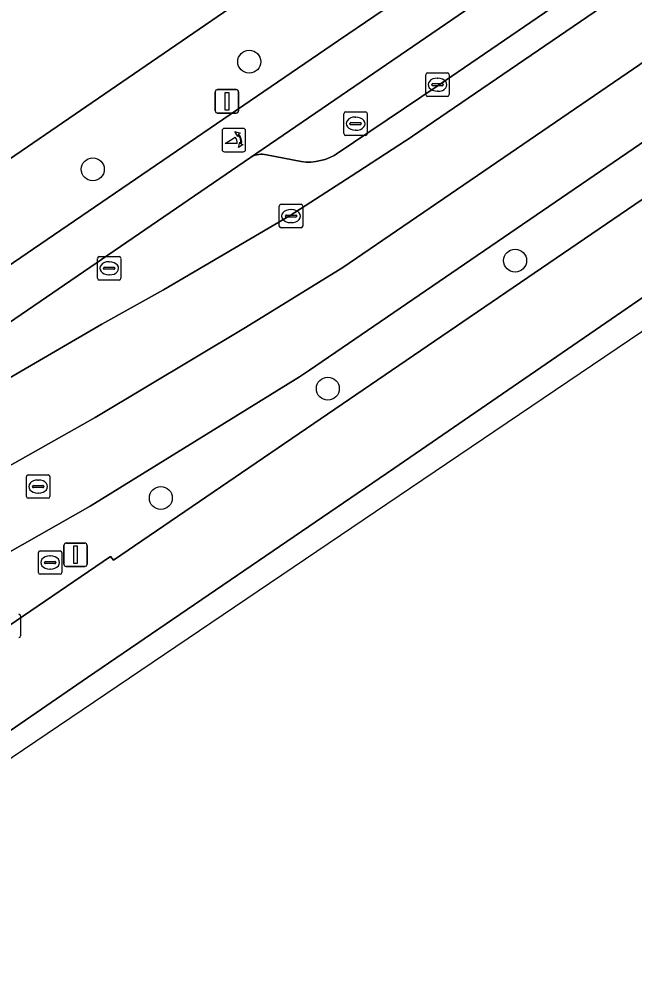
# Model space of a CAD drawing. Extents: x 157445 to 158888, y 383061 to 384688.
# Drawn here: x 158118.67 to 158144.88, y 383303.78 to 383344.05 of the extents above; entities that cross this region are included whole.
import ezdxf

# ---------------------------------------------------------------- set-up
doc = ezdxf.new("R2010")
doc.units = 0
for name, color, linetype in [('IMGEO_Berm_groen', 7, 'Continuous'), ('IMGEO_Boom', 7, 'Continuous'), ('IMGEO_Erf', 7, 'Continuous'), ('IMGEO_Fietspad_gesloten', 7, 'Continuous'), ('IMGEO_Groenvoorziening', 7, 'Continuous'), ('IMGEO_Haag', 7, 'Continuous'), ('IMGEO_Kolk', 7, 'Continuous'), ('IMGEO_Lichtmast', 7, 'Continuous'), ('IMGEO_OVBaan_gesloten', 7, 'Continuous'), ('IMGEO_Poller', 7, 'Continuous'), ('IMGEO_Rijbaan_lokaal_open', 7, 'Continuous'), ('IMGEO_Rijbaan_regionaal_gesloten', 7, 'Continuous'), ('IMGEO_Rioolput', 7, 'Continuous'), ('IMGEO_Voetpad_open', 7, 'Continuous')]:
    doc.layers.add(name, color=color, linetype=linetype)

msp = doc.modelspace()

# ---------------------------------------------------------------- linework, layer by layer
at = {"layer": 'IMGEO_Berm_groen'}
msp.add_lwpolyline([(158221.925, 383388.892), (158288.761, 383434.651), (158292.434, 383437.186), (158297.742, 383440.818), (158298.869, 383441.589), (158297.72, 383443.271), (158292.199, 383439.39), (158253.351, 383412.794), (158220.288, 383390.177), (158147.587, 383340.38), (158131.044, 383329.063), (158130.63, 383328.78), (158121.696, 383323.264), (158114.538, 383319.21), (158116.355, 383316.875), (158118.236, 383318.161), (158122.571, 383321.116), (158122.69, 383320.962), (158147.648, 383338.001)], close=True, dxfattribs=at)
at = {"layer": 'IMGEO_Boom'}
for centre in [(158128.482, 383342.221), (158121.814, 383337.635), (158139.814, 383333.742), (158131.832, 383328.283), (158124.714, 383323.614)]:
    msp.add_circle(centre, 0.489, dxfattribs=at)
at = {"layer": 'IMGEO_Erf'}
msp.add_lwpolyline([(158091.649, 383319.824), (158139.528, 383352.671)], dxfattribs=at)
at = {"layer": 'IMGEO_Fietspad_gesloten'}
for points in [[(158152.816, 383357.16), (158140.312, 383348.615), (158135.385, 383345.248), (158132.283, 383343.128), (158108.338, 383326.764), (158105.822, 383325.112), (158103.248, 383323.538), (158103.132, 383323.471), (158096.141, 383319.86), (158094.176, 383318.949), (158091.832, 383317.862), (158091.819, 383317.856), (158091.658, 383317.784), (158091.49, 383317.728), (158086.187, 383315.66), (158084.039, 383314.161)], [(158092.613, 383316.052), (158092.751, 383316.115), (158095.307, 383317.285), (158095.765, 383317.495), (158096.701, 383317.892), (158103.584, 383321.392), (158110.127, 383325.493), (158111.902, 383326.752), (158128.531, 383338.139), (158142.649, 383347.807), (158153.847, 383355.441)]]:
    msp.add_lwpolyline(points, dxfattribs=at)
at = {"layer": 'IMGEO_Groenvoorziening'}
for points in [[(158097.631, 383314.81), (158104.807, 383319.769), (158115.926, 383327.372), (158122.206, 383331.037), (158124.828, 383332.496), (158130.229, 383335.664), (158132.829, 383337.348), (158135.426, 383339.03), (158135.445, 383339.043), (158145.556, 383345.975), (158161.638, 383357.025), (158178.512, 383368.554), (158196.488, 383380.88), (158218.524, 383395.939), (158231.113, 383404.563), (158248.84, 383416.701)], [(158144.169, 383346.438), (158136.533, 383341.212), (158132.189, 383338.278), (158132.096, 383338.224), (158131.91, 383338.134), (158131.718, 383338.06), (158131.519, 383338.004), (158131.316, 383337.966), (158131.111, 383337.946), (158130.905, 383337.944), (158130.699, 383337.961), (158129.216, 383338.254), (158129.135, 383338.269), (158129.054, 383338.276), (158128.972, 383338.276), (158128.891, 383338.268), (158128.81, 383338.254), (158128.731, 383338.232), (158128.655, 383338.203), (158128.581, 383338.168), (158128.531, 383338.139), (158111.902, 383326.752)]]:
    msp.add_lwpolyline(points, dxfattribs=at)
at = {"layer": 'IMGEO_Haag'}
for points in [[(158097.631, 383314.81), (158104.807, 383319.769), (158115.926, 383327.372), (158122.206, 383331.037), (158124.828, 383332.496), (158130.229, 383335.664), (158132.829, 383337.348), (158135.426, 383339.03), (158135.445, 383339.043), (158145.556, 383345.975), (158161.638, 383357.025), (158178.512, 383368.554), (158196.488, 383380.88), (158218.524, 383395.939), (158231.113, 383404.563), (158248.84, 383416.701), (158278.53, 383437.014)], [(158144.169, 383346.438), (158136.533, 383341.212), (158132.189, 383338.278), (158132.096, 383338.224), (158131.91, 383338.134), (158131.718, 383338.06), (158131.519, 383338.004), (158131.316, 383337.966), (158131.111, 383337.946), (158130.905, 383337.944), (158130.699, 383337.961), (158129.216, 383338.254), (158129.135, 383338.269), (158129.054, 383338.276), (158128.972, 383338.276), (158128.891, 383338.268), (158128.81, 383338.254), (158128.731, 383338.232), (158128.655, 383338.203), (158128.581, 383338.168), (158128.531, 383338.139), (158111.902, 383326.752)]]:
    msp.add_lwpolyline(points, dxfattribs=at)
at = {"layer": 'IMGEO_Kolk'}
for p, q in [((158136.006, 383340.818), (158136.006, 383341.67)), ((158136.081, 383341.744), (158136.933, 383341.744)), ((158136.494, 383341.524), (158136.519, 383341.524)), ((158137.007, 383341.67), (158137.007, 383340.818)), ((158136.265, 383341.238), (158136.265, 383341.25)), ((158136.703, 383341.201), (158136.305, 383341.201)), ((158136.308, 383341.287), (158136.706, 383341.287)), ((158136.749, 383341.25), (158136.749, 383341.238)), ((158136.933, 383340.744), (158136.081, 383340.744)), ((158136.517, 383340.964), (158136.492, 383340.964)), ((158129.762, 383335.215), (158129.762, 383336.067)), ((158129.837, 383336.141), (158130.689, 383336.141)), ((158130.25, 383335.921), (158130.275, 383335.921)), ((158130.763, 383336.067), (158130.763, 383335.215)), ((158130.021, 383335.635), (158130.021, 383335.647)), ((158130.459, 383335.598), (158130.061, 383335.598)), ((158130.064, 383335.684), (158130.462, 383335.684)), ((158130.505, 383335.647), (158130.505, 383335.635)), ((158130.689, 383335.141), (158129.837, 383335.141)), ((158130.273, 383335.361), (158130.248, 383335.361)), ((158118.739, 383318.588), (158118.739, 383317.736))]:
    msp.add_line(p, q, dxfattribs=at)
for points in [[(158136.006, 383340.818), (158136.006, 383341.67)], [(158136.081, 383341.744), (158136.933, 383341.744)], [(158137.007, 383341.67), (158137.007, 383340.818)], [(158136.933, 383340.744), (158136.081, 383340.744)], [(158129.762, 383335.215), (158129.762, 383336.067)], [(158129.837, 383336.141), (158130.689, 383336.141)], [(158130.763, 383336.067), (158130.763, 383335.215)], [(158130.689, 383335.141), (158129.837, 383335.141)], [(158118.739, 383318.588), (158118.739, 383317.736)]]:
    msp.add_lwpolyline(points, dxfattribs=at)
for centre, radius, start, end in [((158136.083, 383341.668), 0.0765, 91.552, 178.448), ((158136.083, 383341.668), 0.0765, 91.552, 178.448), ((158136.931, 383341.668), 0.0765, 1.552, 88.448), ((158136.931, 383341.668), 0.0765, 1.552, 88.448), ((158136.305, 383341.247), 0.0403, 85.8775, 175.7526), ((158136.302, 383341.237), 0.0366, 178.938, 274.7102), ((158136.706, 383341.244), 0.043, 264.8664, 352.4533), ((158136.71, 383341.249), 0.0386, 1.7309, 96.639), ((158136.083, 383340.82), 0.0765, 181.552, 268.448), ((158136.083, 383340.82), 0.0765, 181.552, 268.448), ((158136.931, 383340.82), 0.0765, 271.552, 358.448), ((158136.931, 383340.82), 0.0765, 271.552, 358.448), ((158129.839, 383336.065), 0.0765, 91.552, 178.448), ((158129.839, 383336.065), 0.0765, 91.552, 178.448), ((158130.687, 383336.065), 0.0765, 1.552, 88.448), ((158130.687, 383336.065), 0.0765, 1.552, 88.448), ((158130.061, 383335.644), 0.0403, 85.8775, 175.7526), ((158130.058, 383335.634), 0.0366, 178.938, 274.7102), ((158130.462, 383335.641), 0.043, 264.8664, 352.4533), ((158130.466, 383335.646), 0.0386, 1.7309, 96.639), ((158129.839, 383335.217), 0.0765, 181.552, 268.448), ((158129.839, 383335.217), 0.0765, 181.552, 268.448), ((158130.687, 383335.217), 0.0765, 271.552, 358.448), ((158130.687, 383335.217), 0.0765, 271.552, 358.448), ((158118.663, 383318.586), 0.0765, 1.552, 88.448), ((158118.663, 383318.586), 0.0765, 1.552, 88.448), ((158118.663, 383317.738), 0.0765, 271.552, 358.448), ((158118.663, 383317.738), 0.0765, 271.552, 358.448)]:
    msp.add_arc(centre, radius, start, end, dxfattribs=at)
for centre, major_axis, ratio, start_param, end_param in [((158136.493, 383341.244), (-0.387, 0.002), 0.722429, 4.712389, 7.853982), ((158136.518, 383341.244), (-0.39, 0.002), 0.717154, 1.570796, 4.712389), ((158130.249, 383335.641), (-0.387, 0.002), 0.722429, 4.712389, 7.853982), ((158130.274, 383335.641), (-0.39, 0.002), 0.717154, 1.570796, 4.712389)]:
    msp.add_ellipse(centre, major_axis=major_axis, ratio=ratio, start_param=start_param, end_param=end_param, dxfattribs=at)
at = {"layer": 'IMGEO_Lichtmast'}
for p, q in [((158127.036, 383340.135), (158127.036, 383340.935)), ((158127.036, 383340.935), (158127.036, 383340.135)), ((158127.136, 383341.035), (158127.926, 383341.035)), ((158127.926, 383341.035), (158127.136, 383341.035)), ((158128.026, 383340.935), (158128.026, 383340.135)), ((158128.026, 383340.135), (158128.026, 383340.935)), ((158127.926, 383340.035), (158127.136, 383340.035)), ((158127.136, 383340.035), (158127.926, 383340.035)), ((158120.58, 383320.795), (158120.58, 383321.595)), ((158120.58, 383321.595), (158120.58, 383320.795)), ((158120.68, 383321.695), (158121.47, 383321.695)), ((158121.47, 383321.695), (158120.68, 383321.695)), ((158121.57, 383321.595), (158121.57, 383320.795)), ((158121.57, 383320.795), (158121.57, 383321.595)), ((158121.47, 383320.695), (158120.68, 383320.695)), ((158120.68, 383320.695), (158121.47, 383320.695))]:
    msp.add_line(p, q, dxfattribs=at)
for points in [[(158127.456, 383340.91), (158127.606, 383340.91), (158127.606, 383340.16), (158127.456, 383340.16), (158127.456, 383340.91)], [(158121, 383321.57), (158121.15, 383321.57), (158121.15, 383320.82), (158121, 383320.82), (158121, 383321.57)]]:
    msp.add_lwpolyline(points, dxfattribs=at)
for centre, start, end in [((158127.136, 383340.935), 90, 180), ((158127.136, 383340.935), 90, 180), ((158127.926, 383340.935), 0, 90), ((158127.926, 383340.935), 360, 90), ((158127.136, 383340.135), 180, 270), ((158127.136, 383340.135), 180, 270), ((158127.926, 383340.135), 270, 0), ((158127.926, 383340.135), 270, 0), ((158120.68, 383321.595), 90, 180), ((158120.68, 383321.595), 90, 180), ((158121.47, 383321.595), 0, 90), ((158121.47, 383321.595), 360, 90), ((158120.68, 383320.795), 180, 270), ((158120.68, 383320.795), 180, 270), ((158121.47, 383320.795), 270, 0), ((158121.47, 383320.795), 270, 0)]:
    msp.add_arc(centre, 0.1, start, end, dxfattribs=at)
at = {"layer": 'IMGEO_OVBaan_gesloten'}
msp.add_lwpolyline([(158105.383, 383303.781), (158135.353, 383324.049), (158142.057, 383328.583), (158290.829, 383429.195), (158320.176, 383449.816), (158338.196, 383462.478), (158337.159, 383463.965), (158306.253, 383442.35), (158269.724, 383417.452), (158230.256, 383390.412), (158196.708, 383367.445), (158164.294, 383345.275), (158134.65, 383324.869), (158121.592, 383315.968), (158104.891, 383304.477)], close=True, dxfattribs=at)
msp.add_lwpolyline([(158288.761, 383434.651), (158221.925, 383388.892), (158147.648, 383338.001), (158122.69, 383320.962), (158122.571, 383321.116), (158118.236, 383318.161), (158116.355, 383316.875), (158107.899, 383311.095), (158102.711, 383307.543), (158104.822, 383304.574), (158104.891, 383304.477), (158121.592, 383315.968), (158134.65, 383324.869), (158164.294, 383345.275), (158196.708, 383367.445), (158230.256, 383390.412), (158269.724, 383417.452)], dxfattribs=at)
at = {"layer": 'IMGEO_Poller'}
for p, q in [((158127.327, 383339.285), (158127.327, 383338.478)), ((158127.327, 383339.285), (158127.327, 383338.478)), ((158128.229, 383339.38), (158127.421, 383339.38)), ((158128.229, 383339.38), (158127.421, 383339.38)), ((158128.323, 383338.478), (158128.323, 383339.285)), ((158128.323, 383338.478), (158128.323, 383339.285)), ((158127.421, 383338.383), (158128.229, 383338.383)), ((158127.421, 383338.383), (158128.229, 383338.383))]:
    msp.add_line(p, q, dxfattribs=at)
for points in [[(158128.006, 383339.109), (158127.994, 383339.036), (158127.869, 383339.241)], [(158127.869, 383339.241), (158128.1, 383339.175), (158128.029, 383339.143)], [(158127.962, 383338.736), (158127.449, 383338.736), (158127.879, 383339.011)], [(158128.022, 383338.564), (158128.088, 383338.795), (158128.118, 383338.727)], [(158128.154, 383338.7), (158128.226, 383338.689), (158128.022, 383338.564)]]:
    msp.add_lwpolyline(points, dxfattribs=at)
for centre, radius, start, end in [((158127.421, 383339.285), 0.0946, 90, 180), ((158127.421, 383339.285), 0.0946, 90, 180), ((158127.648, 383338.796), 0.476, 351.7527, 41.1691), ((158127.648, 383338.796), 0.516, 349.3569, 42.2912), ((158128.229, 383339.285), 0.0946, 0, 90), ((158128.229, 383339.285), 0.0946, 0, 90), ((158127.634, 383338.786), 0.332, 351.3247, 42.4854), ((158127.421, 383338.478), 0.0946, 180, 270), ((158127.421, 383338.478), 0.0946, 180, 270), ((158128.229, 383338.478), 0.0946, 270, 0), ((158128.229, 383338.478), 0.0946, 270, 0)]:
    msp.add_arc(centre, radius, start, end, dxfattribs=at)
at = {"layer": 'IMGEO_Rijbaan_lokaal_open'}
msp.add_lwpolyline([(158153.847, 383355.441), (158142.649, 383347.807), (158128.531, 383338.139), (158128.581, 383338.168), (158128.655, 383338.203), (158128.731, 383338.232), (158128.81, 383338.254), (158128.891, 383338.268), (158128.972, 383338.276), (158129.054, 383338.276), (158129.135, 383338.269), (158129.216, 383338.254), (158130.699, 383337.961), (158130.905, 383337.944), (158131.111, 383337.946), (158131.316, 383337.966), (158131.519, 383338.004), (158131.718, 383338.06), (158131.91, 383338.134), (158132.096, 383338.224), (158132.189, 383338.278), (158136.533, 383341.212), (158144.169, 383346.438), (158154.269, 383353.34)], dxfattribs=at)
at = {"layer": 'IMGEO_Rijbaan_regionaal_gesloten'}
for points in [[(158158.157, 383351.03), (158138.48, 383337.556), (158132.472, 383333.443), (158128.325, 383330.885), (158121.919, 383327.055), (158118.161, 383324.932), (158115.201, 383323.062), (158099.294, 383312.392), (158100.954, 383309.979), (158113.837, 383318.813), (158114.538, 383319.21), (158121.696, 383323.264), (158130.63, 383328.78), (158131.044, 383329.063), (158147.587, 383340.38), (158220.288, 383390.177)], [(158145.556, 383345.975), (158135.445, 383339.043), (158135.426, 383339.03), (158132.829, 383337.348), (158130.229, 383335.664), (158124.828, 383332.496), (158122.206, 383331.037), (158115.926, 383327.372), (158104.807, 383319.769), (158097.631, 383314.81), (158099.294, 383312.392), (158115.201, 383323.062), (158118.161, 383324.932), (158121.919, 383327.055), (158128.325, 383330.885), (158132.472, 383333.443), (158138.48, 383337.556), (158158.157, 383351.03)]]:
    msp.add_lwpolyline(points, dxfattribs=at)
at = {"layer": 'IMGEO_Rioolput'}
for p, q in [((158132.514, 383339.155), (158132.514, 383340.007)), ((158132.589, 383340.081), (158133.441, 383340.081)), ((158133.002, 383339.861), (158133.027, 383339.861)), ((158133.515, 383340.007), (158133.515, 383339.155)), ((158132.773, 383339.575), (158132.773, 383339.587)), ((158133.211, 383339.538), (158132.813, 383339.538)), ((158132.816, 383339.624), (158133.214, 383339.624)), ((158133.257, 383339.587), (158133.257, 383339.575)), ((158133.441, 383339.081), (158132.589, 383339.081)), ((158133.025, 383339.301), (158133, 383339.301)), ((158122.014, 383332.986), (158122.014, 383333.838)), ((158122.089, 383333.912), (158122.941, 383333.912)), ((158123.015, 383333.838), (158123.015, 383332.986)), ((158122.273, 383333.406), (158122.273, 383333.418)), ((158122.316, 383333.455), (158122.714, 383333.455)), ((158122.502, 383333.692), (158122.527, 383333.692)), ((158122.757, 383333.418), (158122.757, 383333.406)), ((158122.711, 383333.369), (158122.313, 383333.369)), ((158122.525, 383333.132), (158122.5, 383333.132)), ((158122.941, 383332.912), (158122.089, 383332.912)), ((158119.062, 383324.604), (158119.914, 383324.604)), ((158118.987, 383323.678), (158118.987, 383324.53)), ((158119.289, 383324.147), (158119.687, 383324.147)), ((158119.475, 383324.384), (158119.5, 383324.384)), ((158119.988, 383324.53), (158119.988, 383323.678)), ((158119.246, 383324.098), (158119.246, 383324.11)), ((158119.684, 383324.061), (158119.286, 383324.061)), ((158119.498, 383323.824), (158119.473, 383323.824)), ((158119.73, 383324.11), (158119.73, 383324.098)), ((158119.914, 383323.604), (158119.062, 383323.604)), ((158119.572, 383321.364), (158120.424, 383321.364)), ((158119.497, 383320.438), (158119.497, 383321.29)), ((158119.985, 383321.144), (158120.01, 383321.144)), ((158120.498, 383321.29), (158120.498, 383320.438)), ((158119.756, 383320.858), (158119.756, 383320.87)), ((158120.194, 383320.821), (158119.796, 383320.821)), ((158119.799, 383320.907), (158120.197, 383320.907)), ((158120.008, 383320.584), (158119.983, 383320.584)), ((158120.24, 383320.87), (158120.24, 383320.858)), ((158120.424, 383320.364), (158119.572, 383320.364))]:
    msp.add_line(p, q, dxfattribs=at)
for points in [[(158132.514, 383339.155), (158132.514, 383340.007)], [(158132.589, 383340.081), (158133.441, 383340.081)], [(158133.515, 383340.007), (158133.515, 383339.155)], [(158133.441, 383339.081), (158132.589, 383339.081)], [(158122.014, 383332.986), (158122.014, 383333.838)], [(158122.089, 383333.912), (158122.941, 383333.912)], [(158123.015, 383333.838), (158123.015, 383332.986)], [(158122.941, 383332.912), (158122.089, 383332.912)], [(158119.062, 383324.604), (158119.914, 383324.604)], [(158118.987, 383323.678), (158118.987, 383324.53)], [(158119.988, 383324.53), (158119.988, 383323.678)], [(158119.914, 383323.604), (158119.062, 383323.604)], [(158119.572, 383321.364), (158120.424, 383321.364)], [(158119.497, 383320.438), (158119.497, 383321.29)], [(158120.498, 383321.29), (158120.498, 383320.438)], [(158120.424, 383320.364), (158119.572, 383320.364)]]:
    msp.add_lwpolyline(points, dxfattribs=at)
for centre, radius, start, end in [((158132.591, 383340.005), 0.0765, 91.552, 178.448), ((158132.591, 383340.005), 0.0765, 91.552, 178.448), ((158133.439, 383340.005), 0.0765, 1.552, 88.448), ((158133.439, 383340.005), 0.0765, 1.552, 88.448), ((158132.813, 383339.584), 0.0403, 85.8775, 175.7526), ((158132.81, 383339.574), 0.0366, 178.938, 274.7102), ((158133.214, 383339.581), 0.043, 264.8664, 352.4533), ((158133.218, 383339.586), 0.0386, 1.7309, 96.639), ((158132.591, 383339.157), 0.0765, 181.552, 268.448), ((158132.591, 383339.157), 0.0765, 181.552, 268.448), ((158133.439, 383339.157), 0.0765, 271.552, 358.448), ((158133.439, 383339.157), 0.0765, 271.552, 358.448), ((158122.091, 383333.836), 0.0765, 91.552, 178.448), ((158122.091, 383333.836), 0.0765, 91.552, 178.448), ((158122.939, 383333.836), 0.0765, 1.552, 88.448), ((158122.939, 383333.836), 0.0765, 1.552, 88.448), ((158122.313, 383333.415), 0.0403, 85.8775, 175.7526), ((158122.31, 383333.405), 0.0366, 178.938, 274.7102), ((158122.714, 383333.412), 0.043, 264.8664, 352.4533), ((158122.718, 383333.417), 0.0386, 1.7309, 96.639), ((158122.091, 383332.988), 0.0765, 181.552, 268.448), ((158122.091, 383332.988), 0.0765, 181.552, 268.448), ((158122.939, 383332.988), 0.0765, 271.552, 358.448), ((158122.939, 383332.988), 0.0765, 271.552, 358.448), ((158119.064, 383324.528), 0.0765, 91.552, 178.448), ((158119.064, 383324.528), 0.0765, 91.552, 178.448), ((158119.912, 383324.528), 0.0765, 1.552, 88.448), ((158119.912, 383324.528), 0.0765, 1.552, 88.448), ((158119.286, 383324.107), 0.0403, 85.8775, 175.7526), ((158119.691, 383324.109), 0.0386, 1.7309, 96.639), ((158119.283, 383324.097), 0.0366, 178.938, 274.7102), ((158119.687, 383324.104), 0.043, 264.8664, 352.4533), ((158119.064, 383323.68), 0.0765, 181.552, 268.448), ((158119.064, 383323.68), 0.0765, 181.552, 268.448), ((158119.912, 383323.68), 0.0765, 271.552, 358.448), ((158119.912, 383323.68), 0.0765, 271.552, 358.448), ((158119.574, 383321.288), 0.0765, 91.552, 178.448), ((158119.574, 383321.288), 0.0765, 91.552, 178.448), ((158120.422, 383321.288), 0.0765, 1.552, 88.448), ((158120.422, 383321.288), 0.0765, 1.552, 88.448), ((158119.796, 383320.867), 0.0403, 85.8775, 175.7526), ((158119.793, 383320.857), 0.0366, 178.938, 274.7102), ((158120.197, 383320.864), 0.043, 264.8664, 352.4533), ((158120.201, 383320.869), 0.0386, 1.7309, 96.639), ((158119.574, 383320.44), 0.0765, 181.552, 268.448), ((158119.574, 383320.44), 0.0765, 181.552, 268.448), ((158120.422, 383320.44), 0.0765, 271.552, 358.448), ((158120.422, 383320.44), 0.0765, 271.552, 358.448)]:
    msp.add_arc(centre, radius, start, end, dxfattribs=at)
for centre, major_axis, ratio, start_param, end_param in [((158133.001, 383339.581), (-0.387, 0.002), 0.722429, 4.712389, 7.853982), ((158133.026, 383339.581), (-0.39, 0.002), 0.717154, 1.570796, 4.712389), ((158122.501, 383333.412), (-0.387, 0.002), 0.722429, 4.712389, 7.853982), ((158122.526, 383333.412), (-0.39, 0.002), 0.717154, 1.570796, 4.712389), ((158119.474, 383324.104), (-0.387, 0.002), 0.722429, 4.712389, 7.853982), ((158119.499, 383324.104), (-0.39, 0.002), 0.717154, 1.570796, 4.712389), ((158119.984, 383320.864), (-0.387, 0.002), 0.722429, 4.712389, 7.853982), ((158120.009, 383320.864), (-0.39, 0.002), 0.717154, 1.570796, 4.712389)]:
    msp.add_ellipse(centre, major_axis=major_axis, ratio=ratio, start_param=start_param, end_param=end_param, dxfattribs=at)
at = {"layer": 'IMGEO_Voetpad_open'}
for points in [[(158139.528, 383352.671), (158091.649, 383319.824)], [(158091.832, 383317.862), (158094.176, 383318.949), (158096.141, 383319.86), (158103.132, 383323.471), (158103.248, 383323.538), (158105.822, 383325.112), (158108.338, 383326.764), (158132.283, 383343.128), (158135.385, 383345.248)]]:
    msp.add_lwpolyline(points, dxfattribs=at)

doc.saveas('drawing.dxf')
